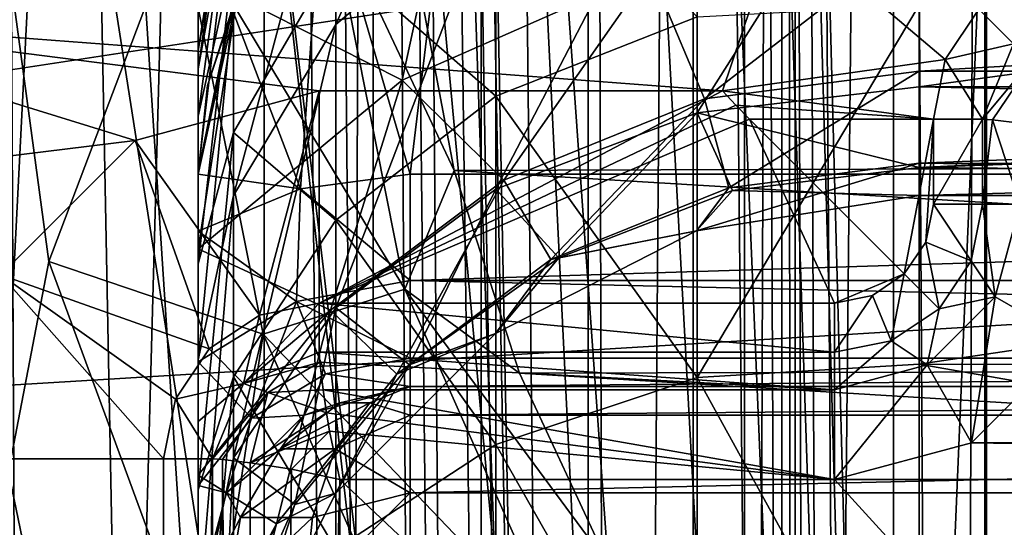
# Model space of a CAD drawing. Header units: metres. Extents: x -104 to 104, y -111 to 38.
# Tile 647 of 848: x -4.92 to -2.6, y 4.17 to 5.36. Entities that reach past the tile are written whole.
import ezdxf

# ---------------------------------------------------------------- set-up
doc = ezdxf.new("R2010")
doc.units = ezdxf.units.M
doc.layers.add('solid_509367_AD153', color=7, linetype='CONTINUOUS')

msp = doc.modelspace()

# ---------------------------------------------------------------- linework, layer by layer
at = {"layer": 'solid_509367_AD153'}
for points in [[(-2.166305, 19.912369, 77.697067), (-3.119777, 19.78565, 77.693916), (-2.351906, -88.253304, 77.696541)], [(-3.119777, 19.78565, 77.693916), (-4.065849, 19.613483, 77.689667), (-3.25963, -22.351816, 77.693359)], [(-3.119777, 19.78565, 77.693916), (-3.25963, -22.351816, 77.693359), (-3.14786, -86.846909, 77.69381)], [(-3.119777, 19.78565, 77.693916), (-3.14786, -86.846909, 77.69381), (-3.018023, -87.232002, 77.694305)], [(-3.119777, 19.78565, 77.693916), (-2.62201, -87.935936, 77.695702), (-2.351906, -88.253304, 77.696541)], [(-3.119777, 19.78565, 77.693916), (-2.842237, -87.594536, 77.694954), (-2.62201, -87.935936, 77.695702)], [(-3.119777, 19.78565, 77.693916), (-3.018023, -87.232002, 77.694305), (-2.842237, -87.594536, 77.694954)], [(-4.065849, 19.613483, 77.689667), (-5.00351, 19.395918, 77.684357), (-4.22646, -20.03903, 77.688835)], [(-4.065849, 19.613483, 77.689667), (-4.22646, -20.03903, 77.688835), (-3.724842, -20.678539, 77.69133)], [(-4.065849, 19.613483, 77.689667), (-3.29191, -21.901579, 77.69323), (-3.25963, -22.351816, 77.693359)], [(-4.065849, 19.613483, 77.689667), (-3.381114, -21.471359, 77.692856), (-3.29191, -21.901579, 77.69323)], [(-4.065849, 19.613483, 77.689667), (-3.527599, -21.060726, 77.692223), (-3.381114, -21.471359, 77.692856)], [(-4.065849, 19.613483, 77.689667), (-3.724842, -20.678539, 77.69133), (-3.527599, -21.060726, 77.692223)], [(-88.5, -7.5, -19), (-88.5, 19.5, -19), (88.5, 19.5, -19)], [(-36.57795, -7.5, -19), (-88.5, -7.5, -19), (88.5, 19.5, -19)], [(-34.248123, -7.626659, -19), (-36.57795, -7.5, -19), (88.5, 19.5, -19)], [(-31.945723, -8.004942, -19), (-34.248123, -7.626659, -19), (88.5, 19.5, -19)], [(31.945723, -8.004942, -19), (-31.945723, -8.004942, -19), (88.5, 19.5, -19)], [(-5.00351, 19.395918, 77.684357), (-5.603491, -19.231541, 77.680374), (-4.826211, -19.571341, 77.68544)], [(-5.00351, 19.395918, 77.684357), (-4.826211, -19.571341, 77.68544), (-4.22646, -20.03903, 77.688835)], [(-3.1, -5, 9.95), (-2.144829, 17.720594, 9.95), (-3.207631, 17.558769, 9.95)], [(-3.1, -5, 9.95), (-0.210047, -11.912165, 9.95), (-2.144829, 17.720594, 9.95)], [(-3.213941, -4.064489, 9.95), (-3.207631, 17.558769, 9.95), (-4.261869, 17.333185, 9.95)], [(-3.213941, -4.064489, 9.95), (-3.1, -5, 9.95), (-3.207631, 17.558769, 9.95)], [(-4.784169, -1.791282, 9.95), (-4.261869, 17.333185, 9.95), (-5.296152, 17.046202, 9.95)], [(-4.784169, -1.791282, 9.95), (-4.081449, -2.413999, 9.95), (-4.261869, 17.333185, 9.95)], [(-3.54769, -3.186678, 9.95), (-3.213941, -4.064489, 9.95), (-4.261869, 17.333185, 9.95)], [(-4.081449, -2.413999, 9.95), (-3.54769, -3.186678, 9.95), (-4.261869, 17.333185, 9.95)], [(-5.615789, -1.354237, 9.95), (-4.784169, -1.791282, 9.95), (-5.296152, 17.046202, 9.95)], [(-2.645041, 15.95874, 8.518234), (-2.645041, -8.3441, 8.518234), (-3.137322, 10.169916, 8.531125)], [(-2.092191, 15.933249, 8.396935), (-2.645041, -8.3441, 8.518234), (-2.645041, 15.95874, 8.518234)], [(-2.092191, 15.933249, 8.396935), (-2.092191, -8.318608, 8.396935), (-2.645041, -8.3441, 8.518234)], [(-2.641419, -7.942308, -15.57002), (-2.43484, 15.591616, -15.414058), (-2.641453, 15.557263, -15.570044)], [(-2.641419, -7.942308, -15.57002), (-2.434789, -7.976449, -15.414016), (-2.43484, 15.591616, -15.414058)], [(-2.718988, -7.929505, -15.621731), (-2.641453, 15.557263, -15.570044), (-2.860988, 15.520916, -15.707774)], [(-2.718988, -7.929505, -15.621731), (-2.641419, -7.942308, -15.57002), (-2.641453, 15.557263, -15.570044)], [(-3.092065, -7.867638, -15.826261), (-2.860988, 15.520916, -15.707774), (-3.092076, 15.482354, -15.826265)], [(-3.092065, -7.867638, -15.826261), (-2.86097, -7.906126, -15.707764), (-2.860988, 15.520916, -15.707774)], [(-2.86097, -7.906126, -15.707764), (-2.718988, -7.929505, -15.621731), (-2.860988, 15.520916, -15.707774)], [(-3.092065, -7.867638, -15.826261), (-3.092076, 15.482354, -15.826265), (-3.332809, 15.441798, -15.924423)], [(-3.516077, -7.796456, -15.983477), (-3.332809, 15.441798, -15.924423), (-3.580391, 15.400476, -16.001173)], [(-3.516077, -7.796456, -15.983477), (-3.332802, -7.82711, -15.92442), (-3.332809, 15.441798, -15.924423)], [(-3.332802, -7.82711, -15.92442), (-3.092065, -7.867638, -15.826261), (-3.332809, 15.441798, -15.924423)], [(-3.580386, -7.785806, -16.001171), (-3.580391, 15.400476, -16.001173), (-3.832566, 15.358799, -16.056074)], [(-3.580386, -7.785806, -16.001171), (-3.516077, -7.796456, -15.983477), (-3.580391, 15.400476, -16.001173)], [(-3.832564, -7.744149, -16.056072), (-3.832566, 15.358799, -16.056074), (-4.087759, 15.316357, -16.089031)], [(-3.832564, -7.744149, -16.056072), (-3.580386, -7.785806, -16.001171), (-3.832566, 15.358799, -16.056074)], [(-4.087758, -7.701716, -16.089031), (-4.087759, 15.316357, -16.089031), (-4.344064, 15.273149, -16.1)], [(-3.92994, -7.728007, -16.07128), (-3.832564, -7.744149, -16.056072), (-4.087759, 15.316357, -16.089031)], [(-4.087758, -7.701716, -16.089031), (-3.92994, -7.728007, -16.07128), (-4.087759, 15.316357, -16.089031)], [(-4.344064, -7.658508, -16.1), (-4.344064, 15.273149, -16.1), (-55.566704, 15.273149, -16.1)], [(-21.630114, -7.658508, -16.1), (-4.344064, -7.658508, -16.1), (-55.566704, 15.273149, -16.1)], [(-4.087758, -7.701716, -16.089031), (-4.344064, 15.273149, -16.1), (-4.344064, -7.658508, -16.1)], [(-2.645041, -8.3441, 8.518234), (-3.149765, 9.587914, 8.531451), (-3.137322, 10.169916, 8.531125)], [(-2.645041, -8.3441, 8.518234), (-3.219742, 9.008346, 8.533283), (-3.149765, 9.587914, 8.531451)], [(-2.645041, -8.3441, 8.518234), (-3.346861, 8.441841, 8.536613), (-3.219742, 9.008346, 8.533283)], [(-2.645041, -8.3441, 8.518234), (-3.530767, 7.88705, 8.541428), (-3.346861, 8.441841, 8.536613)], [(-2.645041, -8.3441, 8.518234), (-3.767322, 7.357148, 8.547623), (-3.530767, 7.88705, 8.541428)], [(-4.780862, 7.801657, 47), (-5.083467, 7.607947, 47), (-5, 3.5, 47)], [(-4.780862, 7.801657, 47), (-5, 3.5, 47), (-4.5, 3.5, 47)], [(-4.780862, 7.801657, 47), (-4.5, 3.5, 47), (-4.5, 6.1, 47)], [(-2.645041, -8.3441, 8.518234), (-4.057682, 6.850105, 8.555225), (-3.767322, 7.357148, 8.547623)], [(-4.5, 6.947333, 28.700001), (-4.5, 3.5, 28.700001), (-10.640795, 6.840748, 28.700001)], [(-4.5, 6.947333, 34.700001), (-4.5, 3.5, 28.700001), (-4.5, 6.947333, 28.700001)], [(-4.5, 6.1, 36.517113), (-4.5, 3.5, 28.700001), (-4.5, 6.947333, 34.700001)], [(-2.645041, -8.3441, 8.518234), (-4.394969, 6.376723, 8.564058), (-4.057682, 6.850105, 8.555225)], [(-4.5, 3.5, 28.700001), (-11.505664, 5.257575, 28.700001), (-10.640795, 6.840748, 28.700001)], [(-3.213895, -4.064669, 8.533131), (-4.77943, 5.93832, 8.574125), (-4.394969, 6.376723, 8.564058)], [(-3.213895, -4.064669, 8.533131), (-4.394969, 6.376723, 8.564058), (-2.645041, -8.3441, 8.518234)], [(-4.175015, 5.352759, 45.821712), (-3.798371, 5.672489, 46.020123), (-3.798371, 6.203018, 44.967987)], [(-4.175015, 5.853385, 44.82888), (-4.175015, 5.352759, 45.821712), (-3.798371, 6.203018, 44.967987)], [(-4.5, 6.1, 47), (-4.5, 3.5, 28.700001), (-4.5, 6.1, 36.517113)], [(-4.5, 6.1, 47), (-4.5, 3.5, 47), (-4.5, 3.5, 28.700001)], [(4, 5, 53.5), (-3.5, 6, 53.5), (-3.889313, 5.920111, 53.5)], [(4, 5, 53.5), (3.5, 6, 53.5), (-3.5, 6, 53.5)], [(-3.323805, 5.144735, 47.123917), (-2.8, 5.20625, 47.179207), (-2.8, 5.970962, 46.153439)], [(-3.323805, 5.877548, 46.147373), (-3.323805, 5.144735, 47.123917), (-2.8, 5.970962, 46.153439)], [(-2.8, 5.20625, 47.179207), (2.8, 5.20625, 47.179207), (2.8, 5.970962, 46.153439)], [(-2.8, 5.970962, 46.153439), (-2.8, 5.20625, 47.179207), (2.8, 5.970962, 46.153439)], [(-3.213895, -4.064669, 8.533131), (-5.205227, 5.539938, 8.585276), (-4.77943, 5.93832, 8.574125)], [(-3.889313, 5.920111, 53.5), (-4.206335, 5.706181, 53.5), (-4, 5, 53.5)], [(4, 5, 53.5), (-3.889313, 5.920111, 53.5), (-4, 5, 53.5)], [(-3.323805, 5.877548, 46.147373), (-3.798371, 4.965242, 46.962597), (-3.323805, 5.144735, 47.123917)], [(-3.798371, 5.672489, 46.020123), (-3.798371, 4.965242, 46.962597), (-3.323805, 5.877548, 46.147373)], [(-4.998398, 5.871383, 14.25), (-4.8524, 4.794608, 14.25), (-5.150508, 3.245112, 14.25)], [(-4.542867, 5.609506, 14.352189), (-4.8524, 4.794608, 14.25), (-4.998398, 5.871383, 14.25)], [(-4.416796, 4.949719, 45.571602), (-4.175015, 5.352759, 45.821712), (-4.175015, 5.853385, 44.82888)], [(-4.416796, 5.412651, 44.653526), (-4.416796, 4.949719, 45.571602), (-4.175015, 5.853385, 44.82888)], [(-4.175015, 5.513319, 39.452194), (-3.798371, 5.842639, 39.270145), (-3.798371, 5.183776, 38.293236)], [(-3.798371, 5.183776, 38.293236), (-3.798371, 5.842639, 39.270145), (-3.323805, 5.371168, 38.141163)], [(-4.416796, 5.823479, 42.646797), (-4.5, 5.291773, 42.211838), (-4.5, 5.248432, 43.238049)], [(-4.416796, 5.758577, 41.620659), (-4.5, 5.291773, 42.211838), (-4.416796, 5.823479, 42.646797)], [(-4.416796, 5.823479, 42.646797), (-4.5, 5.248432, 43.238049), (-4.416796, 5.70696, 43.668358)], [(-4.416796, 5.758577, 41.620659), (-4.5, 5.136613, 41.195736), (-4.5, 5.291773, 42.211838)], [(-4.416796, 5.514277, 40.621918), (-4.5, 5.136613, 41.195736), (-4.416796, 5.758577, 41.620659)], [(15.052203, 5.712808, 21.049999), (-15.052176, 5.712878, 21.049999), (-15.63101, 3.857155, 21.049999)], [(15.631022, 3.857101, 21.049999), (15.052203, 5.712808, 21.049999), (-15.63101, 3.857155, 21.049999)], [(-4.416796, 5.70696, 43.668358), (-4.5, 5.248432, 43.238049), (-4.5, 5.004933, 44.241669)], [(-4.416796, 5.70696, 43.668358), (-4.5, 5.004933, 44.241669), (-4.416796, 5.412651, 44.653526)], [(-4.206335, 5.706181, 53.5), (-4.420189, 5.38916, 53.5), (-4.258839, 4.965897, 53.5)], [(-3.914049, 5.709446, 52), (-4.018732, 5.221804, 51.924179), (-4.408015, 5.418937, 52)], [(-4.206335, 5.706181, 53.5), (-4.258839, 4.965897, 53.5), (-4, 5, 53.5)], [(-3.914049, 5.709446, 52), (-3.43348, 5.479803, 51.924179), (-4.018732, 5.221804, 51.924179)], [(-3.798371, 5.672489, 46.020123), (-4.175015, 4.685377, 46.711063), (-3.798371, 4.965242, 46.962597)], [(-4.175015, 5.352759, 45.821712), (-4.175015, 4.685377, 46.711063), (-3.798371, 5.672489, 46.020123)], [(-4.542867, 5.609506, 14.352189), (-4.193221, 5.639561, 14.638593), (-4.012388, 4.729662, 14.638593)], [(-4.193221, 5.639561, 14.638593), (-3.98892, 5.500164, 15.05), (-3.896037, 5.008946, 15.05)], [(-4.012388, 4.729662, 14.638593), (-4.193221, 5.639561, 14.638593), (-3.896037, 5.008946, 15.05)], [(-3.127654, 5.599885, 53.5), (-3.263799, 5.196343, 53.5), (-5.596702, 5.372772, 53.5)], [(-4.542867, 5.609506, 14.352189), (-4.346956, 4.623737, 14.352189), (-4.8524, 4.794608, 14.25)], [(-4.542867, 5.609506, 14.352189), (-4.012388, 4.729662, 14.638593), (-4.346956, 4.623737, 14.352189)], [(-2.738497, 5.270147, 53.995636), (-3.263799, 5.196343, 53.5), (-3.127654, 5.599885, 53.5)], [(-2.738497, 5.270147, 53.995636), (-3.127654, 5.599885, 53.5), (-2.659063, 5.389051, 53.995636)], [(-3.306287, 5.177798, 51.707386), (-3.43348, 5.479803, 51.924179), (-2.8, 5.568042, 51.924179)], [(-3.306287, 5.177798, 51.707386), (-2.8, 5.568042, 51.924179), (-2.8, 5.243171, 51.707386)], [(2.8, 5.567317, 51.923878), (-2.8, 5.243171, 51.707386), (-2.8, 5.568042, 51.924179)], [(2.8, 5.242616, 51.706829), (-2.8, 5.243171, 51.707386), (2.8, 5.567317, 51.923878)], [(-3.213895, -4.064669, 8.533131), (-5.66746, 5.187586, 8.59738), (-5.205227, 5.539938, 8.585276)], [(-3.98892, 5.500164, 15.05), (3.992761, 5.531874, 15.05), (3.902266, 5.033784, 15.05)], [(-4.416796, 5.514277, 40.621918), (-4.5, 4.788981, 40.229225), (-4.5, 5.136613, 41.195736)], [(-4.416796, 5.09819, 39.681683), (-4.5, 4.788981, 40.229225), (-4.416796, 5.514277, 40.621918)], [(-4.416796, 5.09819, 39.681683), (-4.416796, 5.514277, 40.621918), (-4.175015, 5.513319, 39.452194)], [(-4.416796, 5.09819, 39.681683), (-4.175015, 5.513319, 39.452194), (-4.175015, 4.891593, 38.53035)], [(-4.175015, 4.891593, 38.53035), (-4.175015, 5.513319, 39.452194), (-3.798371, 5.183776, 38.293236)], [(-3.779363, 4.985966, 51.707386), (-4.018732, 5.221804, 51.924179), (-3.43348, 5.479803, 51.924179)], [(-3.896037, 5.008946, 15.05), (-3.98892, 5.500164, 15.05), (3.902266, 5.033784, 15.05)], [(-3.779363, 4.985966, 51.707386), (-3.43348, 5.479803, 51.924179), (-3.306287, 5.177798, 51.707386)], [(-2.577748, 5.307371, 67.202637), (-2.659063, 5.389051, 53.995636), (-2.540161, 5.468491, 53.995636)], [(-4.408015, 5.418937, 52), (-4.5, 4.824549, 51.921665), (-4.5, 5, 51.965549)], [(-4.018732, 5.221804, 51.924179), (-4.5, 4.824549, 51.921665), (-4.408015, 5.418937, 52)], [(-4.408015, 5.418937, 52), (-4.5, 5, 51.965549), (-4.477849, 5.209309, 51.992714)], [(-4.416796, 5.412651, 44.653526), (-4.5, 5.004933, 44.241669), (-4.5, 4.563348, 45.195496)], [(-4.416796, 5.412651, 44.653526), (-4.5, 4.563348, 45.195496), (-4.416796, 4.949719, 45.571602)], [(-4.408015, 5.418937, 52), (-4.477849, 5.209309, 51.992714), (-4.420189, 5.38916, 53.5)], [(-4.420189, 5.38916, 53.5), (-4.5, 5, 51.965549), (-4.5, 5, 53.5)], [(-4.477849, 5.209309, 51.992714), (-4.5, 5, 51.965549), (-4.420189, 5.38916, 53.5)], [(-4.420189, 5.38916, 53.5), (-4.5, 5, 53.5), (-4.258839, 4.965897, 53.5)], [(-3.323805, 4.521158, 37.264732), (-2.8, 5.398144, 38.043541), (-2.8, 4.552924, 37.182964)], [(-3.323805, 4.521158, 37.264732), (-3.323805, 5.371168, 38.141163), (-2.8, 5.398144, 38.043541)], [(-2.8, 4.552924, 37.182964), (-2.8, 5.398144, 38.043541), (2.8, 5.384255, 38.026768)], [(-2.577748, 5.307371, 67.202637), (-2.738497, 5.270147, 53.995636), (-2.659063, 5.389051, 53.995636)], [(-4.648396, 5.079966, 53.5), (-5.683084, 4.952168, 53.5), (-5.596702, 5.372772, 53.5)], [(-4.215, 5.196343, 53.5), (-4.648396, 5.079966, 53.5), (-5.596702, 5.372772, 53.5)], [(-3.263799, 5.196343, 53.5), (-4.215, 5.196343, 53.5), (-5.596702, 5.372772, 53.5)], [(-3.798371, 5.183776, 38.293236), (-3.323805, 5.371168, 38.141163), (-3.323805, 4.521158, 37.264732)], [(-2.8, 4.552924, 37.182964), (2.8, 5.384255, 38.026768), (2.8, 4.544648, 37.175888)], [(-4.175015, 5.352759, 45.821712), (-4.416796, 4.332588, 46.393986), (-4.175015, 4.685377, 46.711063)], [(-4.416796, 4.949719, 45.571602), (-4.416796, 4.332588, 46.393986), (-4.175015, 5.352759, 45.821712)], [(-2.577748, 5.307371, 67.202637), (-2.651107, 5.13, 67.202621), (-2.738497, 5.270147, 53.995636)], [(-2.520368, 5.286353, 67.368828), (-2.651107, 5.13, 67.202621), (-2.577748, 5.307371, 67.202637)], [(-4.5, 1.868652, 41.796658), (-4.5, 5.291773, 42.211838), (-4.5, 5.136613, 41.195736)], [(-4.5, 1.86743, 43.207127), (-4.5, 5.248432, 43.238049), (-4.5, 5.291773, 42.211838)], [(-4.5, 1.868652, 41.796658), (-4.5, 2, 42.5), (-4.5, 5.291773, 42.211838)], [(-4.5, 1.86743, 43.207127), (-4.5, 5.291773, 42.211838), (-4.5, 2, 42.5)], [(-2.738497, 5.270147, 53.995636), (-2.766362, 5.13, 53.995636), (-3.263799, 5.196343, 53.5)], [(-2.738497, 5.270147, 53.995636), (-2.651107, 5.13, 67.202621), (-2.766362, 5.13, 53.995636)], [(-2.520368, 5.286353, 67.368828), (-2.627404, 5.127945, 67.316902), (-2.651107, 5.13, 67.202621)], [(-2.520368, 5.286353, 67.368828), (-2.562202, 5.120291, 67.413177), (-2.627404, 5.127945, 67.316902)], [(-4.5, 3.5, 28.700001), (-12.136739, 3.566793, 28.700001), (-11.505664, 5.257575, 28.700001)], [(-4.5, 0.989523, 44.237904), (-4.5, 5.004933, 44.241669), (-4.5, 5.248432, 43.238049)], [(-4.5, 1.523292, 43.792931), (-4.5, 0.989523, 44.237904), (-4.5, 5.248432, 43.238049)], [(-4.5, 1.86743, 43.207127), (-4.5, 1.523292, 43.792931), (-4.5, 5.248432, 43.238049)], [(-3.306287, 5.177798, 51.707386), (-2.8, 5.243171, 51.707386), (-3.248877, 4.968462, 51.382683)], [(-2.8, 5.243171, 51.707386), (-2.8, 5.026121, 51.382683), (-3.248877, 4.968462, 51.382683)], [(2.8, 5.242616, 51.706829), (-2.8, 5.026121, 51.382683), (-2.8, 5.243171, 51.707386)], [(2.8, 5.02582, 51.381958), (-2.8, 5.026121, 51.382683), (2.8, 5.242616, 51.706829)], [(-4.188195, 4.68026, 51.707386), (-4.5, 4.824549, 51.921665), (-4.018732, 5.221804, 51.924179)], [(-4.188195, 4.68026, 51.707386), (-4.018732, 5.221804, 51.924179), (-3.779363, 4.985966, 51.707386)], [(-2.8, 5.016258, 47.489719), (-2.8, 5.20625, 47.179207), (-3.323805, 5.144735, 47.123917)], [(0, 5.148302, 47.249935), (2.8, 5.20625, 47.179207), (-2.8, 5.20625, 47.179207)], [(0, 5.148302, 47.249935), (-2.8, 5.20625, 47.179207), (-2.8, 5.016258, 47.489719)], [(-3.213895, -4.064669, 8.533131), (-6.164887, 4.881043, 8.610405), (-5.66746, 5.187586, 8.59738)], [(-4.355161, 4.668491, 53.995636), (-4.648396, 5.079966, 53.5), (-4.215, 5.196343, 53.5)], [(-4.355161, 4.668491, 53.995636), (-4.215, 5.196343, 53.5), (-4.215, 4.696362, 53.995636)], [(-4.215, 4.696362, 53.995636), (-4.215, 5.196343, 53.5), (-3.263799, 5.196343, 53.5)], [(-3.232049, 5.162691, 53.53336), (-4.215, 4.696362, 53.995636), (-3.263799, 5.196343, 53.5)], [(-4.175015, 4.891593, 38.53035), (-3.798371, 5.183776, 38.293236), (-3.798371, 4.363421, 37.44738)], [(-3.798371, 4.363421, 37.44738), (-3.798371, 5.183776, 38.293236), (-3.323805, 4.521158, 37.264732)], [(-3.779363, 4.985966, 51.707386), (-3.306287, 5.177798, 51.707386), (-3.668611, 4.799232, 51.382683)], [(-3.306287, 5.177798, 51.707386), (-3.248877, 4.968462, 51.382683), (-3.668611, 4.799232, 51.382683)], [(-3.232049, 5.162691, 53.53336), (-3.263799, 5.196343, 53.5), (-2.766362, 5.13, 53.995636)], [(-3.2, 5.13, 53.565765), (-4.215, 4.696362, 53.995636), (-3.232049, 5.162691, 53.53336)], [(-3.2, 5.13, 53.565765), (-3.232049, 5.162691, 53.53336), (-2.766362, 5.13, 53.995636)], [(-4.5, 1.00305, 40.769855), (-4.5, 5.136613, 41.195736), (-4.5, 4.788981, 40.229225)], [(-4.5, 1.529619, 41.213718), (-4.5, 1.868652, 41.796658), (-4.5, 5.136613, 41.195736)], [(-4.5, 1.00305, 40.769855), (-4.5, 1.529619, 41.213718), (-4.5, 5.136613, 41.195736)], [(-3.65, 4.803591, 47.408192), (-3.323805, 5.144735, 47.123917), (-3.798371, 4.965242, 46.962597)], [(-3.65, 4.803591, 47.408192), (-3.239992, 4.96217, 47.468983), (-3.323805, 5.144735, 47.123917)], [(-3.239992, 4.96217, 47.468983), (-2.8, 5.016258, 47.489719), (-3.323805, 5.144735, 47.123917)], [(-0.497221, 5.099218, 47.322144), (0, 5.148302, 47.249935), (-2.8, 5.016258, 47.489719)], [(-3.2, 5.13, 53.565765), (-3, 4.696362, 53.995636), (-4.215, 4.696362, 53.995636)], [(-3.2, 5.13, 53.565765), (-2.835214, 4.765214, 53.927383), (-3, 4.696362, 53.995636)], [(-3.2, 5.13, 53.565765), (-2.766362, 5.13, 53.995636), (-2.835214, 4.765214, 53.927383)], [(-2.766362, 5.13, 53.995636), (-2.784457, 4.840252, 53.977699), (-2.835214, 4.765214, 53.927383)], [(-2.766362, 5.13, 53.995636), (-2.766362, 4.93, 53.995636), (-2.784457, 4.840252, 53.977699)], [(-2.651107, 5.13, 67.202621), (-2.651107, 4.93, 67.202621), (-2.766362, 4.93, 53.995636)], [(-2.651107, 5.13, 67.202621), (-2.766362, 4.93, 53.995636), (-2.766362, 5.13, 53.995636)], [(-2.627404, 5.127945, 67.316902), (-2.651107, 4.93, 67.202621), (-2.651107, 5.13, 67.202621)], [(-2.627404, 5.127945, 67.316902), (-2.562323, 4.93, 67.413055), (-2.651107, 4.93, 67.202621)], [(-2.627404, 5.127945, 67.316902), (-2.562202, 5.120291, 67.413177), (-2.562323, 4.93, 67.413055)], [(-4.416796, 5.09819, 39.681683), (-4.5, 4.257056, 39.344013), (-4.5, 4.788981, 40.229225)], [(-4.416796, 4.523277, 38.829247), (-4.5, 4.257056, 39.344013), (-4.416796, 5.09819, 39.681683)], [(-4.416796, 4.523277, 38.829247), (-4.416796, 5.09819, 39.681683), (-4.175015, 4.891593, 38.53035)], [(-0.954809, 5.000578, 47.533661), (-0.497221, 5.099218, 47.322144), (-2.8, 5.016258, 47.489719)], [(-4.648396, 5.079966, 53.5), (-4.964993, 4.763349, 53.5), (-5.683084, 4.952168, 53.5)], [(-4.474063, 4.589051, 53.995636), (-4.964993, 4.763349, 53.5), (-4.648396, 5.079966, 53.5)], [(-4.474063, 4.589051, 53.995636), (-4.648396, 5.079966, 53.5), (-4.355161, 4.668491, 53.995636)], [(-3.896037, 5.008946, 15.05), (3.902266, 5.033784, 15.05), (3.749542, 4.549847, 15.05)], [(-2.8, 5.026121, 51.382683), (-2.8, 4.95, 51), (-3.325329, 4.866796, 51)], [(-3.248877, 4.968462, 51.382683), (-2.8, 5.026121, 51.382683), (-3.325329, 4.866796, 51)], [(-3.239992, 4.96217, 47.468983), (-2.8, 4.95, 47.847664), (-2.8, 5.016258, 47.489719)], [(2.8, 4.95, 51), (-2.8, 4.95, 51), (-2.8, 5.026121, 51.382683)], [(2.8, 5.02582, 51.381958), (2.8, 4.95, 51), (-2.8, 5.026121, 51.382683)], [(-0.954809, 5.000578, 47.533661), (-2.8, 5.016258, 47.489719), (-2.8, 4.95, 47.847664)], [(-4.5, 0.334326, 44.469055), (-4.5, 4.563348, 45.195496), (-4.5, 5.004933, 44.241669)], [(-4.5, 0.989523, 44.237904), (-4.5, 0.334326, 44.469055), (-4.5, 5.004933, 44.241669)], [(-4.5, 4, 54), (-4.5, 5, 51.965549), (-4.5, 4.824549, 51.921665)], [(-4.5, 4.865993, 53.5), (-4.5, 5, 53.5), (-4.5, 5, 51.965549)], [(-4.5, 4.558553, 53.56749), (-4.5, 4.865993, 53.5), (-4.5, 5, 51.965549)], [(-4.5, 4.267093, 53.750507), (-4.5, 4.558553, 53.56749), (-4.5, 5, 51.965549)], [(-4.5, 4, 54), (-4.5, 4.267093, 53.750507), (-4.5, 5, 51.965549)], [(-4.258839, 4.965897, 53.5), (-4.5, 5, 53.5), (-4.5, 4.865993, 53.5)], [(-4.258839, 4.965897, 53.5), (-4, 4.75, 53.566986), (-4, 5, 53.5)], [(-4.012388, 4.729662, 14.638593), (-3.896037, 5.008946, 15.05), (-3.742565, 4.531932, 15.05)], [(4, 5, 53.5), (-4, 5, 53.5), (-4, 4.75, 53.566986)], [(4, 4.750227, 53.566856), (4, 5, 53.5), (-4, 4.75, 53.566986)], [(-3.742565, 4.531932, 15.05), (-3.896037, 5.008946, 15.05), (3.749542, 4.549847, 15.05)], [(-1.31705, 4.95, 47.847664), (-0.954809, 5.000578, 47.533661), (-2.8, 4.95, 47.847664)], [(-4.188195, 4.68026, 51.707386), (-3.779363, 4.985966, 51.707386), (-4.031949, 4.529416, 51.382683)], [(-3.779363, 4.985966, 51.707386), (-3.668611, 4.799232, 51.382683), (-4.031949, 4.529416, 51.382683)], [(-3.668611, 4.799232, 51.382683), (-3.248877, 4.968462, 51.382683), (-3.325329, 4.866796, 51)], [(-4.258839, 4.965897, 53.5), (-4.5, 4.865993, 53.5), (-4.268517, 4.700284, 53.566986)], [(-4.416796, 4.949719, 45.571602), (-4.5, 4.563348, 45.195496), (-4.5, 3.941875, 46.042828)], [(-4.416796, 4.949719, 45.571602), (-4.5, 3.941875, 46.042828), (-4.416796, 4.332588, 46.393986)], [(-4.258839, 4.965897, 53.5), (-4.268517, 4.700284, 53.566986), (-4, 4.75, 53.566986)], [(-4.002081, 4.55133, 47.311489), (-3.798371, 4.965242, 46.962597), (-4.175015, 4.685377, 46.711063)], [(-4.002081, 4.55133, 47.311489), (-3.65, 4.803591, 47.408192), (-3.798371, 4.965242, 46.962597)], [(-3.65, 4.803591, 47.408192), (-3.325329, 4.866796, 47.847664), (-3.239992, 4.96217, 47.468983)], [(-3.239992, 4.96217, 47.468983), (-3.325329, 4.866796, 47.847664), (-2.8, 4.95, 47.847664)], [(-3.325329, 4.866796, 47.847664), (-3.325329, 4.866796, 51), (-2.8, 4.95, 51)], [(-2.8, 4.95, 47.847664), (-3.325329, 4.866796, 47.847664), (-2.8, 4.95, 51)], [(-1.59517, 4.95, 49.719261), (-2.8, 4.95, 47.847664), (-2.8, 4.95, 51)], [(-0.362432, 4.95, 50.703163), (-2.8, 4.95, 51), (-0.0042, 4.95, 50.751255)], [(2.8, 4.95, 51), (-0.0042, 4.95, 50.751255), (-2.8, 4.95, 51)], [(-0.683435, 4.95, 50.605507), (-2.8, 4.95, 51), (-0.362432, 4.95, 50.703163)], [(-0.967211, 4.95, 50.458286), (-2.8, 4.95, 51), (-0.683435, 4.95, 50.605507)], [(-1.219493, 4.95, 50.253166), (-2.8, 4.95, 51), (-0.967211, 4.95, 50.458286)], [(-1.59517, 4.95, 49.719261), (-2.8, 4.95, 51), (-1.219493, 4.95, 50.253166)], [(-1.517375, 4.95, 48.146202), (-1.31705, 4.95, 47.847664), (-2.8, 4.95, 47.847664)], [(-1.746433, 4.95, 49.083935), (-2.8, 4.95, 47.847664), (-1.59517, 4.95, 49.719261)], [(-1.73326, 4.95, 48.759357), (-2.8, 4.95, 47.847664), (-1.746433, 4.95, 49.083935)], [(-1.656112, 4.95, 48.4501), (-2.8, 4.95, 47.847664), (-1.73326, 4.95, 48.759357)], [(-1.517375, 4.95, 48.146202), (-2.8, 4.95, 47.847664), (-1.656112, 4.95, 48.4501)], [(-2.784457, 4.840252, 53.977699), (-2.766362, 4.93, 53.995636), (-2.677665, 4.796484, 67.202621)], [(-2.766362, 4.93, 53.995636), (-2.651107, 4.93, 67.202621), (-2.677665, 4.796484, 67.202621)], [(-2.62096, 4.711161, 67.413055), (-2.677665, 4.796484, 67.202621), (-2.651107, 4.93, 67.202621)], [(-2.62096, 4.711161, 67.413055), (-2.651107, 4.93, 67.202621), (-2.562323, 4.93, 67.413055)], [(-2.62096, 4.711161, 67.413055), (-2.562323, 4.93, 67.413055), (-2.437932, 4.606209, 67.5)], [(-3.547537, -3.186965, 8.541867), (-6.687159, 4.627457, 8.624081), (-6.164887, 4.881043, 8.610405)], [(-3.213895, -4.064669, 8.533131), (-3.547537, -3.186965, 8.541867), (-6.164887, 4.881043, 8.610405)], [(-4.416796, 4.523277, 38.829247), (-4.175015, 4.891593, 38.53035), (-4.175015, 4.117477, 37.732174)], [(-4.175015, 4.117477, 37.732174), (-4.175015, 4.891593, 38.53035), (-3.798371, 4.363421, 37.44738)], [(-4.268517, 4.700284, 53.566986), (-4.5, 4.865993, 53.5), (-4.5, 4.558553, 53.56749)], [(-3.668611, 4.799232, 51.382683), (-3.325329, 4.866796, 51), (-3.799235, 4.625329, 51)], [(-3.799235, 4.625329, 47.847664), (-3.799235, 4.625329, 51), (-3.325329, 4.866796, 51)], [(-3.325329, 4.866796, 47.847664), (-3.799235, 4.625329, 47.847664), (-3.325329, 4.866796, 51)], [(-3.65, 4.803591, 47.408192), (-3.799235, 4.625329, 47.847664), (-3.325329, 4.866796, 47.847664)], [(-2.784457, 4.840252, 53.977699), (-2.753295, 4.683296, 67.202621), (-2.835214, 4.765214, 53.927383)], [(-2.784457, 4.840252, 53.977699), (-2.677665, 4.796484, 67.202621), (-2.753295, 4.683296, 67.202621)], [(-4.5, 4, 54), (-4.5, 4.824549, 51.921665), (-4.5, 4.417924, 51.770462)], [(-4.188195, 4.68026, 51.707386), (-4.5, 4.417924, 51.770462), (-4.5, 4.824549, 51.921665)], [(-4.8524, 4.794608, 14.25), (-4.47591, 3.771627, 14.25), (-5.150508, 3.245112, 14.25)], [(-4.346956, 4.623737, 14.352189), (-4.47591, 3.771627, 14.25), (-4.8524, 4.794608, 14.25)], [(-4.5, -4.734557, 40.11824), (-4.5, 4.788981, 40.229225), (-4.5, 4.257056, 39.344013)], [(-4.5, -4.734557, 40.11824), (-4.5, -4.935685, 40.570309), (-4.5, 4.788981, 40.229225)], [(-4.5, -0.334326, 40.530945), (-4.5, 4.788981, 40.229225), (-4.5, -4.935685, 40.570309)], [(-4.5, 0.349605, 40.533913), (-4.5, 1.00305, 40.769855), (-4.5, 4.788981, 40.229225)], [(-4.5, -0.334326, 40.530945), (-4.5, 0.349605, 40.533913), (-4.5, 4.788981, 40.229225)], [(-4.031949, 4.529416, 51.382683), (-3.668611, 4.799232, 51.382683), (-3.799235, 4.625329, 51)], [(-4.002081, 4.55133, 47.311489), (-3.799235, 4.625329, 47.847664), (-3.65, 4.803591, 47.408192)], [(-2.62096, 4.711161, 67.413055), (-2.753295, 4.683296, 67.202621), (-2.677665, 4.796484, 67.202621)], [(-4.581362, 4.33, 53.995636), (-5.081343, 4.33, 53.5), (-4.964993, 4.763349, 53.5)], [(-4.553497, 4.470148, 53.995636), (-4.581362, 4.33, 53.995636), (-4.964993, 4.763349, 53.5)], [(-4.553497, 4.470148, 53.995636), (-4.964993, 4.763349, 53.5), (-4.474063, 4.589051, 53.995636)], [(-2.910129, 4.714509, 53.97765), (-3, 4.696362, 53.995636), (-2.835214, 4.765214, 53.927383)], [(-2.866484, 4.607665, 67.202621), (-2.910129, 4.714509, 53.97765), (-2.835214, 4.765214, 53.927383)], [(-2.753295, 4.683296, 67.202621), (-2.866484, 4.607665, 67.202621), (-2.835214, 4.765214, 53.927383)], [(-4, 4.566856, 53.750225), (-4, 4.75, 53.566986), (-4.268517, 4.700284, 53.566986)], [(4, 4.750227, 53.566856), (-4, 4.75, 53.566986), (4, 4.566988, 53.75)], [(4, 4.566988, 53.75), (-4, 4.75, 53.566986), (-4, 4.566856, 53.750225)], [(-4.346956, 4.623737, 14.352189), (-4.012388, 4.729662, 14.638593), (-3.636607, 3.881485, 14.638593)], [(-4.012388, 4.729662, 14.638593), (-3.742565, 4.531932, 15.05), (-3.530631, 4.077492, 15.05)], [(-3.636607, 3.881485, 14.638593), (-4.012388, 4.729662, 14.638593), (-3.530631, 4.077492, 15.05)], [(-2.910129, 4.714509, 53.97765), (-3, 4.581107, 67.202621), (-3, 4.696362, 53.995636)], [(-2.866484, 4.607665, 67.202621), (-3, 4.581107, 67.202621), (-2.910129, 4.714509, 53.97765)], [(-4.374391, 4.425626, 53.750225), (-4.268517, 4.700284, 53.566986), (-4.5, 4.558553, 53.56749)], [(-4.392747, 4.50737, 67.202637), (-4.355161, 4.668491, 53.995636), (-4.215, 4.696362, 53.995636)], [(-4.215, 4.581107, 67.202621), (-4.392747, 4.50737, 67.202637), (-4.215, 4.696362, 53.995636)], [(-4.374391, 4.425626, 53.750225), (-4.200072, 4.530375, 53.750225), (-4.268517, 4.700284, 53.566986)], [(-4.200072, 4.530375, 53.750225), (-4, 4.566856, 53.750225), (-4.268517, 4.700284, 53.566986)], [(-3, 4.581107, 67.202621), (-4.215, 4.581107, 67.202621), (-4.215, 4.696362, 53.995636)], [(-3, 4.581107, 67.202621), (-4.215, 4.696362, 53.995636), (-3, 4.696362, 53.995636)], [(-2.781161, 4.55096, 67.413055), (-2.62096, 4.711161, 67.413055), (-2.676499, 4.367767, 67.5)], [(-2.781161, 4.55096, 67.413055), (-2.753295, 4.683296, 67.202621), (-2.62096, 4.711161, 67.413055)], [(-2.62096, 4.711161, 67.413055), (-2.437932, 4.606209, 67.5), (-2.676499, 4.367767, 67.5)], [(-4.188195, 4.68026, 51.707386), (-4.5, 4.291749, 51.708431), (-4.5, 4.417924, 51.770462)], [(-4.188195, 4.68026, 51.707386), (-4.315302, 4.176533, 51.382683), (-4.5, 4.291749, 51.708431)], [(-4.392747, 4.50737, 67.202637), (-4.474063, 4.589051, 53.995636), (-4.355161, 4.668491, 53.995636)], [(-4.272243, 4.222577, 47.185463), (-4.175015, 4.685377, 46.711063), (-4.416796, 4.332588, 46.393986)], [(-4.188195, 4.68026, 51.707386), (-4.031949, 4.529416, 51.382683), (-4.315302, 4.176533, 51.382683)], [(-4.272243, 4.222577, 47.185463), (-4.002081, 4.55133, 47.311489), (-4.175015, 4.685377, 46.711063)], [(-2.781161, 4.55096, 67.413055), (-2.866484, 4.607665, 67.202621), (-2.753295, 4.683296, 67.202621)], [(-3.547537, -3.186965, 8.541867), (-7.236228, 4.425615, 8.638459), (-6.687159, 4.627457, 8.624081)], [(-4.346956, 4.623737, 14.352189), (-3.939841, 3.704835, 14.352189), (-4.47591, 3.771627, 14.25)], [(-4.346956, 4.623737, 14.352189), (-3.636607, 3.881485, 14.638593), (-3.939841, 3.704835, 14.352189)], [(-4.031949, 4.529416, 51.382683), (-3.799235, 4.625329, 51), (-4.175329, 4.249235, 51)], [(-4.175329, 4.249235, 47.847664), (-4.175329, 4.249235, 51), (-3.799235, 4.625329, 51)], [(-3.799235, 4.625329, 47.847664), (-4.175329, 4.249235, 47.847664), (-3.799235, 4.625329, 51)], [(-4.002081, 4.55133, 47.311489), (-4.175329, 4.249235, 47.847664), (-3.799235, 4.625329, 47.847664)], [(-3, 4.492322, 67.413055), (-3, 4.581107, 67.202621), (-2.866484, 4.607665, 67.202621)], [(-3, 4.492322, 67.413055), (-2.866484, 4.607665, 67.202621), (-2.781161, 4.55096, 67.413055)], [(-2.676499, 4.367767, 67.5), (-2.437932, 4.606209, 67.5), (2.676209, 4.367932, 67.5)], [(-4.392747, 4.50737, 67.202637), (-4.553497, 4.470148, 53.995636), (-4.474063, 4.589051, 53.995636)], [(-4.21287, 4.557406, 67.316895), (-4.392747, 4.50737, 67.202637), (-4.215, 4.581107, 67.202621)], [(-3, 4.492322, 67.413055), (-4.215, 4.581107, 67.202621), (-3, 4.581107, 67.202621)], [(-4.21287, 4.557406, 67.316895), (-4.215, 4.581107, 67.202621), (-3, 4.492322, 67.413055)], [(-4.5, -5.3, 45.5), (-4.5, 3.941875, 46.042828), (-4.5, 4.563348, 45.195496)], [(-4.5, 0.334326, 44.469055), (-4.5, -5.3, 45.5), (-4.5, 4.563348, 45.195496)], [(-4.374391, 4.425626, 53.750225), (-4.5, 4.558553, 53.56749), (-4.5, 4.267093, 53.750507)], [(-4.335368, 4.486353, 67.368828), (-4.392747, 4.50737, 67.202637), (-4.21287, 4.557406, 67.316895)], [(-4.335368, 4.486353, 67.368828), (-4.21287, 4.557406, 67.316895), (-4.205381, 4.492197, 67.413177)], [(-4.272243, 4.222577, 47.185463), (-4.175329, 4.249235, 47.847664), (-4.002081, 4.55133, 47.311489)], [(-4.205381, 4.492197, 67.413177), (-4.21287, 4.557406, 67.316895), (-3, 4.492322, 67.413055)], [(-4.200072, 4.530375, 53.750225), (-4, 4.5, 54), (-4, 4.566856, 53.750225)], [(4, 4.566988, 53.75), (-4, 4.566856, 53.750225), (-4, 4.5, 54)], [(4, 4.566988, 53.75), (-4, 4.5, 54), (4, 4.5, 54)], [(-3.323805, 4.521158, 37.264732), (-2.8, 4.552924, 37.182964), (-2.8, 3.57251, 36.480267)], [(-2.781161, 4.55096, 67.413055), (-2.676499, 4.367767, 67.5), (-3, 4.281118, 67.5)], [(-3, 4.492322, 67.413055), (-2.781161, 4.55096, 67.413055), (-3, 4.281118, 67.5)], [(-2.8, 4.552924, 37.182964), (2.8, 4.544648, 37.175888), (2.8, 3.57251, 36.480267)], [(-2.8, 3.57251, 36.480267), (-2.8, 4.552924, 37.182964), (2.8, 3.57251, 36.480267)], [(-4.374391, 4.425626, 53.750225), (-4.25, 4.433012, 54), (-4.200072, 4.530375, 53.750225)], [(-4.315302, 4.176533, 51.382683), (-4.031949, 4.529416, 51.382683), (-4.175329, 4.249235, 51)], [(-4.200072, 4.530375, 53.750225), (-4.25, 4.433012, 54), (-4, 4.5, 54)], [(-3.742565, 4.531932, 15.05), (3.749542, 4.549847, 15.05), (3.536743, 4.088768, 15.05)], [(-3.530631, 4.077492, 15.05), (-3.742565, 4.531932, 15.05), (3.536743, 4.088768, 15.05)], [(-4.392747, 4.50737, 67.202637), (-4.466107, 4.33, 67.202621), (-4.553497, 4.470148, 53.995636)], [(-4.416796, 4.523277, 38.829247), (-4.5, 3.550932, 38.565445), (-4.5, 4.257056, 39.344013)], [(-4.416796, 3.807449, 38.091167), (-4.5, 3.550932, 38.565445), (-4.416796, 4.523277, 38.829247)], [(-4.335368, 4.486353, 67.368828), (-4.466107, 4.33, 67.202621), (-4.392747, 4.50737, 67.202637)], [(-4.416796, 3.807449, 38.091167), (-4.416796, 4.523277, 38.829247), (-4.175015, 4.117477, 37.732174)], [(-3.798371, 4.363421, 37.44738), (-3.323805, 4.521158, 37.264732), (-3.323805, 3.530299, 36.551395)], [(-3.323805, 3.530299, 36.551395), (-3.323805, 4.521158, 37.264732), (-2.8, 3.57251, 36.480267)], [(-4.335368, 4.486353, 67.368828), (-4.442405, 4.327945, 67.316902), (-4.466107, 4.33, 67.202621)], [(-4.335368, 4.486353, 67.368828), (-4.377203, 4.320291, 67.413177), (-4.442405, 4.327945, 67.316902)], [(-4.335368, 4.486353, 67.368828), (-4.197315, 4.4382, 67.455589), (-4.377203, 4.320291, 67.413177)], [(-4.335368, 4.486353, 67.368828), (-4.205381, 4.492197, 67.413177), (-4.197315, 4.4382, 67.455589)], [(-4.165707, 4.46194, 65.095673), (-4, 4.5, 65), (-4.25, 4.433012, 65)], [(-4.25, 4.433012, 54), (-4.25, 4.433012, 65), (-4, 4.5, 65)], [(-4, 4.5, 54), (-4.25, 4.433012, 54), (-4, 4.5, 65)], [(-4.205381, 4.492197, 67.413177), (-3, 4.492322, 67.413055), (-3, 4.281118, 67.5)], [(-4.197315, 4.4382, 67.455589), (-4.205381, 4.492197, 67.413177), (-3, 4.281118, 67.5)], [(-4.095584, 4.46194, 65.165756), (-4, 4.5, 65), (-4.165707, 4.46194, 65.095673)], [(-4.095584, 4.46194, 65.165756), (-4, 4.433012, 65.25), (-4, 4.5, 65)], [(4, 4.5, 65), (-4, 4.5, 65), (-4, 4.433012, 65.25)], [(4, 4.433012, 65.25), (4, 4.5, 65), (-4, 4.433012, 65.25)], [(4, 4.5, 54), (-4, 4.5, 65), (4, 4.5, 65)], [(4, 4.5, 54), (-4, 4.5, 54), (-4, 4.5, 65)], [(-4.553497, 4.470148, 53.995636), (-4.466107, 4.33, 67.202621), (-4.581362, 4.33, 53.995636)], [(-4.306186, 4.353553, 65.176773), (-4.165707, 4.46194, 65.095673), (-4.25, 4.433012, 65)], [(-4.095584, 4.46194, 65.165756), (-4.165707, 4.46194, 65.095673), (-4.306186, 4.353553, 65.176773)], [(-4.176616, 4.353553, 65.306282), (-4.095584, 4.46194, 65.165756), (-4.306186, 4.353553, 65.176773)], [(-4.176616, 4.353553, 65.306282), (-4, 4.433012, 65.25), (-4.095584, 4.46194, 65.165756)], [(-4.377203, 4.320291, 67.413177), (-4.197315, 4.4382, 67.455589), (-4.190148, 4.395309, 67.477417)], [(-4.190148, 4.395309, 67.477417), (-4.197315, 4.4382, 67.455589), (-3, 4.281118, 67.5)], [(-3.547537, -3.186965, 8.541867), (-7.798791, 4.280321, 8.653191), (-7.236228, 4.425615, 8.638459)], [(-4.374391, 4.425626, 53.750225), (-4.5, 4.267093, 53.750507), (-4.433012, 4.25, 54)], [(-4.5, 4, 54), (-4.5, 4.417924, 51.770462), (-4.5, 4.291749, 51.708431)], [(-4.306186, 4.353553, 65.176773), (-4.25, 4.433012, 65), (-4.433012, 4.25, 65)], [(-4.433012, 4.25, 54), (-4.433012, 4.25, 65), (-4.25, 4.433012, 65)], [(-4.25, 4.433012, 54), (-4.433012, 4.25, 54), (-4.25, 4.433012, 65)], [(-4.374391, 4.425626, 53.750225), (-4.433012, 4.25, 54), (-4.25, 4.433012, 54)], [(-4.176616, 4.353553, 65.306282), (-4, 4.25, 65.433014), (-4, 4.433012, 65.25)], [(4, 4.433012, 65.25), (-4, 4.433012, 65.25), (-4, 4.25, 65.433014)], [(4, 4.249773, 65.433144), (4, 4.433012, 65.25), (-4, 4.25, 65.433014)], [(-4.377203, 4.320291, 67.413177), (-4.190148, 4.395309, 67.477417), (-4.28031, 4.305161, 67.477417)], [(-4.28031, 4.305161, 67.477417), (-4.190148, 4.395309, 67.477417), (-4.166118, 4.281118, 67.5)], [(-4.190148, 4.395309, 67.477417), (-3, 4.281118, 67.5), (-4.166118, 4.281118, 67.5)], [(-3, 4.281118, 67.5), (-2.676499, 4.367767, 67.5), (3, 4.281118, 67.5)], [(-2.676499, 4.367767, 67.5), (2.676209, 4.367932, 67.5), (3, 4.281118, 67.5)], [(-4.400052, 4.191342, 65.230972), (-4.306186, 4.353553, 65.176773), (-4.433012, 4.25, 65)], [(-4.176616, 4.353553, 65.306282), (-4.306186, 4.353553, 65.176773), (-4.400052, 4.191342, 65.230972)], [(-4.230761, 4.191342, 65.400169), (-4.176616, 4.353553, 65.306282), (-4.400052, 4.191342, 65.230972)], [(-4.230761, 4.191342, 65.400169), (-4, 4.25, 65.433014), (-4.176616, 4.353553, 65.306282)], [(-4.175015, 4.117477, 37.732174), (-3.798371, 4.363421, 37.44738), (-3.798371, 3.407132, 36.758934)], [(-3.798371, 3.407132, 36.758934), (-3.798371, 4.363421, 37.44738), (-3.323805, 3.530299, 36.551395)], [(-4.581362, -3.569052, 53.995636), (-5.081343, -3.463945, 53.5), (-5.081343, 4.33, 53.5)], [(-4.581362, 4.33, 53.995636), (-4.581362, -3.569052, 53.995636), (-5.081343, 4.33, 53.5)], [(-4.466107, 4.33, 67.202621), (-4.466107, -3.569052, 67.202621), (-4.581362, -3.569052, 53.995636)], [(-4.466107, 4.33, 67.202621), (-4.581362, -3.569052, 53.995636), (-4.581362, 4.33, 53.995636)], [(-4.442074, 3.839736, 47.038704), (-4.416796, 4.332588, 46.393986), (-4.5, 3.941875, 46.042828)], [(-4.442405, 4.327945, 67.316902), (-4.466107, -3.569052, 67.202621), (-4.466107, 4.33, 67.202621)], [(-4.442405, 4.327945, 67.316902), (-4.377323, -3.569052, 67.413055), (-4.466107, -3.569052, 67.202621)], [(-4.442405, 4.327945, 67.316902), (-4.377203, 4.320291, 67.413177), (-4.377323, -3.569052, 67.413055)], [(-4.442074, 3.839736, 47.038704), (-4.272243, 4.222577, 47.185463), (-4.416796, 4.332588, 46.393986)], [(-4.377203, 4.320291, 67.413177), (-4.28031, 4.305161, 67.477417), (-4.377323, -3.569052, 67.413055)], [(-4.28031, 4.305161, 67.477417), (-4.166118, 4.281118, 67.5), (-4.377323, -3.569052, 67.413055)], [(-3.547537, -3.186965, 8.541867), (-8.372914, 4.192308, 8.668224), (-7.798791, 4.280321, 8.653191)], [(-4.5, 2.5, 64), (-4.5, 4.291749, 51.708431), (-4.5, 3.840229, 51.434925)], [(-4.315302, 4.176533, 51.382683), (-4.5, 3.840229, 51.434925), (-4.5, 4.291749, 51.708431)], [(-4.5, 2.5, 64), (-4.5, 4, 54), (-4.5, 4.291749, 51.708431)], [(-4.377323, -3.569052, 67.413055), (-4.166118, 4.281118, 67.5), (-4.166118, -3.569052, 67.5)], [(-4.166118, 4.281118, 67.5), (-3, 4.281118, 67.5), (4.166118, -3.569052, 67.5)], [(-4.166118, -3.569052, 67.5), (-4.166118, 4.281118, 67.5), (4.166118, -3.569052, 67.5)], [(-3, 4.281118, 67.5), (3, 4.281118, 67.5), (4.166118, -3.569052, 67.5)], [(-4.433012, 4.25, 54), (-4.5, 4.267093, 53.750507), (-4.5, 4, 54)], [(-4.5, -4.214715, 39.287544), (-4.5, 4.257056, 39.344013), (-4.5, 3.550932, 38.565445)], [(-4.5, -4.494647, 39.691708), (-4.5, -4.734557, 40.11824), (-4.5, 4.257056, 39.344013)], [(-4.5, -4.214715, 39.287544), (-4.5, -4.494647, 39.691708), (-4.5, 4.257056, 39.344013)], [(-4.433012, 4.25, 65), (-4.5, 4, 54), (-4.5, 4, 65)], [(-4.433012, 4.25, 54), (-4.5, 4, 54), (-4.433012, 4.25, 65)], [(-4.400052, 4.191342, 65.230972), (-4.433012, 4.25, 65), (-4.5, 4, 65)], [(-4.315302, 4.176533, 51.382683), (-4.175329, 4.249235, 51), (-4.416796, 3.775329, 51)], [(-4.416796, 3.775329, 47.847664), (-4.416796, 3.775329, 51), (-4.175329, 4.249235, 51)], [(-4.175329, 4.249235, 47.847664), (-4.416796, 3.775329, 47.847664), (-4.175329, 4.249235, 51)], [(-4.272243, 4.222577, 47.185463), (-4.416796, 3.775329, 47.847664), (-4.175329, 4.249235, 47.847664)], [(-4, 4.25, 65.433014), (-4.249773, 4, 65.433144), (-4, 4, 65.5)], [(-4.230761, 4.191342, 65.400169), (-4.249773, 4, 65.433144), (-4, 4.25, 65.433014)], [(4, 4.249773, 65.433144), (-4, 4.25, 65.433014), (-4, 4, 65.5)], [(4, 4.249773, 65.433144), (-4, 4, 65.5), (4, 4, 65.5)], [(-4.442074, 3.839736, 47.038704), (-4.416796, 3.775329, 47.847664), (-4.272243, 4.222577, 47.185463)], [(-4.081189, -2.414291, 8.555841), (-8.960734, 4.160768, 8.683617), (-8.372914, 4.192308, 8.668224)], [(-3.547537, -3.186965, 8.541867), (-4.081189, -2.414291, 8.555841), (-8.372914, 4.192308, 8.668224)], [(-4.400052, 4.191342, 65.230972), (-4.5, 4, 65), (-4.433012, 4, 65.25)], [(-4.230761, 4.191342, 65.400169), (-4.433012, 4, 65.25), (-4.249773, 4, 65.433144)], [(-4.230761, 4.191342, 65.400169), (-4.400052, 4.191342, 65.230972), (-4.433012, 4, 65.25)], [(-4.315302, 4.176533, 51.382683), (-4.5, 3.764963, 51.384518), (-4.5, 3.840229, 51.434925)], [(-4.315302, 4.176533, 51.382683), (-4.416796, 3.775329, 51), (-4.5, 3.764963, 51.384518)]]:
    msp.add_3dface(points, dxfattribs=at)

doc.saveas('drawing.dxf')
